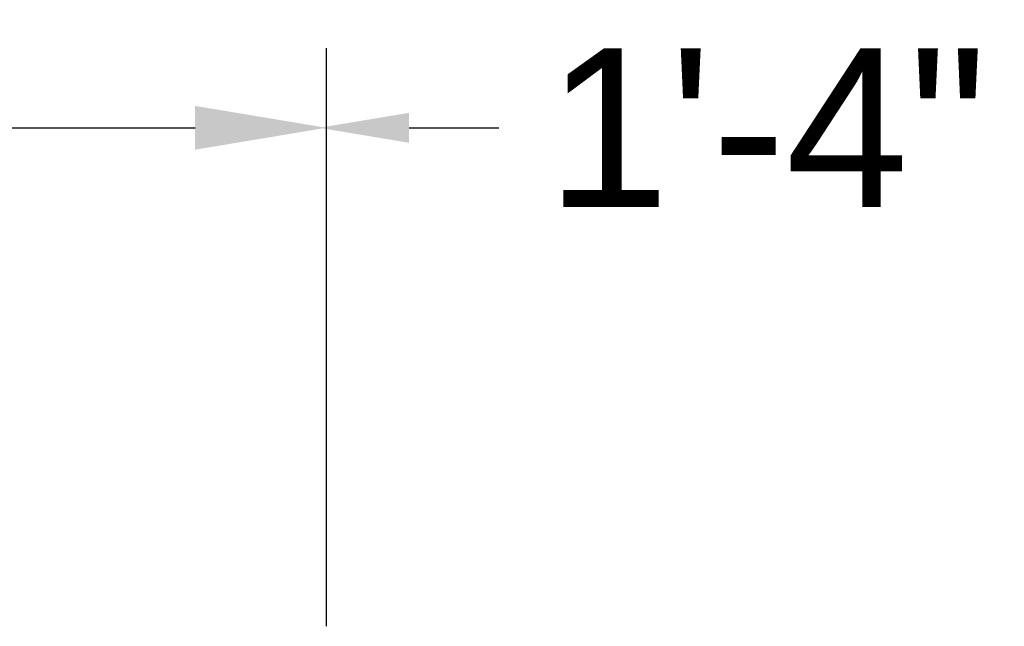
# Model space of a CAD drawing. Header units: inches. Extents: x 170 to 288, y 234 to 248.
# Tile 393 of 480: x 256.374 to 256.956, y 242.472 to 242.831. Entities that reach past the tile are written whole.
import ezdxf

# ---------------------------------------------------------------- set-up
doc = ezdxf.new("R2010")
doc.units = ezdxf.units.IN
doc.header["$LTSCALE"] = 0.25
doc.header["$MEASUREMENT"] = 0
doc.layers.add('ANNOTATIONS', color=1, linetype='Continuous')
doc.styles.add('ARIAL', font='arial.ttf', dxfattribs={"height": 0.09375})

msp = doc.modelspace()

# ---------------------------------------------------------------- linework, layer by layer
at = {"layer": 'ANNOTATIONS'}
for p, q in [((256.555, 242.47227), (256.555, 242.81408)), ((256.2453, 242.76694), (256.47734, 242.76694)), ((256.60391, 242.76694), (256.65705, 242.76694))]:
    msp.add_line(p, q, dxfattribs=at)
for points in [[(256.47734, 242.754), (256.47734, 242.77989), (256.555, 242.76694)], [(256.60391, 242.7758), (256.60391, 242.75809), (256.55077, 242.76694)]]:
    msp.add_solid(points, dxfattribs=at)

# ---------------------------------------------------------------- texts
at = {"layer": 'ANNOTATIONS', "insert": (256.68517, 242.76694), "char_height": 0.09375, "attachment_point": 4, "style": 'ARIAL'}
msp.add_mtext('1\'-4"', dxfattribs=at)

doc.saveas('drawing.dxf')
